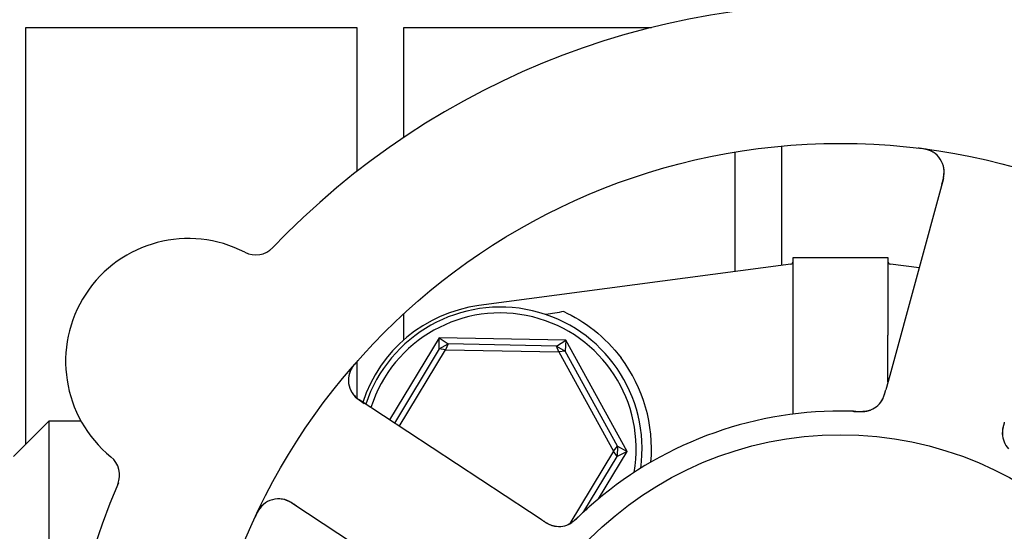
# Model space of a CAD drawing. Header units: inches. Extents: x 5 to 1128, y -85 to 748.
# Tile 654 of 656: x 784.66 to 787.26, y 571.37 to 572.72. Entities that reach past the tile are written whole.
import ezdxf

# ---------------------------------------------------------------- set-up
doc = ezdxf.new("R2010")
doc.units = ezdxf.units.IN
doc.header["$LTSCALE"] = 32
doc.header["$MEASUREMENT"] = 0
doc.layers.add('Visible (ANSI)', color=7, linetype='Continuous', lineweight=30)

msp = doc.modelspace()

# ---------------------------------------------------------------- linework, layer by layer
at = {"layer": 'Visible (ANSI)'}
for p, q in [((784.67313, 571.60244), (784.67313, 572.70353)), ((784.67313, 572.70353), (785.54813, 572.70353)), ((785.54813, 572.70353), (785.54813, 572.32307)), ((785.67313, 572.41372), (785.67313, 572.70353)), ((785.67313, 572.70353), (786.32754, 572.70353)), ((786.67313, 572.07542), (786.67313, 572.39024)), ((786.54813, 572.37419), (786.54813, 572.05878)), ((787.10005, 572.30464), (786.95812, 571.78433)), ((786.70298, 571.92242), (786.70298, 572.09603)), ((786.70298, 572.09603), (786.95298, 572.09603)), ((786.95298, 572.09603), (786.95298, 571.92242)), ((786.69619, 572.07849), (785.87131, 571.96868)), ((787.0356, 572.06839), (786.95976, 572.07849)), ((785.67313, 571.87854), (785.67313, 571.94751)), ((786.7027, 571.6819), (786.7027, 571.89032)), ((786.95325, 571.76651), (786.95325, 571.89032)), ((785.76611, 571.88375), (785.63482, 571.66662)), ((785.76611, 571.88375), (785.79043, 571.86762)), ((785.76673, 571.85457), (785.76611, 571.88375)), ((786.10162, 571.87694), (785.76611, 571.88375)), ((785.76673, 571.85457), (785.79043, 571.86762)), ((785.79043, 571.86762), (785.78351, 571.85214)), ((786.07667, 571.86182), (785.79043, 571.86762)), ((786.07667, 571.86182), (786.10162, 571.87694)), ((786.07667, 571.86182), (786.09982, 571.84782)), ((786.08295, 571.84607), (786.07667, 571.86182)), ((786.10162, 571.87694), (786.09982, 571.84782)), ((786.26349, 571.58298), (786.10162, 571.87694)), ((785.76673, 571.85457), (785.64789, 571.65805)), ((785.66096, 571.64947), (785.78351, 571.85214)), ((785.78351, 571.85214), (785.76673, 571.85457)), ((785.78351, 571.85214), (786.08295, 571.84607)), ((786.09982, 571.84782), (786.08295, 571.84607)), ((786.08295, 571.84607), (786.22742, 571.58371)), ((786.23792, 571.59703), (786.09982, 571.84782)), ((785.54813, 571.82005), (785.54813, 571.72488)), ((786.95812, 571.78433), (786.94761, 571.74583)), ((786.00545, 571.42355), (785.55446, 571.71932)), ((784.64048, 571.56978), (784.73423, 571.66353)), ((784.73423, 571.66353), (784.73423, 569.71603)), ((784.81893, 571.66353), (784.73423, 571.66353)), ((786.22742, 571.58371), (786.1117, 571.39235)), ((786.18805, 571.45821), (786.26349, 571.58298)), ((786.22742, 571.58371), (786.23792, 571.59703)), ((786.23737, 571.56997), (786.22742, 571.58371)), ((786.23792, 571.59703), (786.23737, 571.56997)), ((786.26349, 571.58298), (786.23737, 571.56997)), ((786.23792, 571.59703), (786.26349, 571.58298)), ((786.14914, 571.42407), (786.23737, 571.56997)), ((785.37623, 571.44756), (785.82721, 571.15178)), ((786.0388, 571.40168), (786.00545, 571.42355))]:
    msp.add_line(p, q, dxfattribs=at)
for radius in [1.7075, 0.9375]:
    msp.add_circle((786.82798, 570.68978), radius, dxfattribs=at)
for centre, radius, start, end in [((787.37076, 572.67958), 0.325, 350.66113, 158.82247), ((786.82798, 570.68978), 2.075, 84.99965, 136.48395), ((787.03975, 572.32109), 0.0625, 344.7418, 82.60325), ((785.1033, 571.82088), 0.325, 62.66113, 230.82247), ((785.28126, 572.1651), 0.0625, 242.66113, 316.3534), ((786.69516, 572.08623), 0.00781, 277.58266, 0), ((786.96079, 572.08623), 0.00781, 180, 262.41734), ((785.9208, 571.59696), 0.375, 97.58266, 161.98149), ((785.92798, 571.58978), 0.375, 352.17396, 161.65611), ((785.92798, 571.58978), 0.35938, 350.02465, 162.32065), ((785.58874, 571.77159), 0.0625, 138.88035, 236.7418), ((785.92798, 571.58978), 0.4, 355.00108, 37.02739), ((786.88418, 571.75079), 0.0625, 287.2706, 328.30345), ((786.82798, 570.68978), 1, 89.83299, 131.65061), ((787.31832, 571.63237), 0.0625, 182.31583, 222.22862), ((784.8585, 571.52049), 0.0625, 337.1302, 50.82247), ((786.82798, 570.68978), 2.075, 156.99965, 208.48395), ((785.34195, 571.39529), 0.0625, 56.7418, 154.60325), ((786.08305, 571.4474), 0.0625, 254.31583, 294.22862)]:
    msp.add_arc(centre, radius, start, end, dxfattribs=at)
msp.add_ellipse((788.93781, 572.18774), major_axis=(-4.33091, -0.57653), ratio=0.0429148, start_param=5.4224411, end_param=5.4369311, dxfattribs=at)
for points, knots in [([(787.07334, 572.3738), (787.07286, 572.37409), (787.07224, 572.37446), (787.07006, 572.37567), (787.06829, 572.37657), (787.06454, 572.37814), (787.06285, 572.37878), (787.05869, 572.38015), (787.05607, 572.3809), (787.05107, 572.3821), (787.04867, 572.3826), (787.04365, 572.3835), (787.041, 572.3839), (787.03682, 572.38446), (787.03523, 572.38466), (787.03361, 572.38485)], [0.10313051, 0.10313051, 0.10313051, 0.10313051, 0.11603195, 0.11603195, 0.14472133, 0.14472133, 0.16305354, 0.16305354, 0.18481804, 0.18481804, 0.20320409, 0.20320409, 0.22373688, 0.22373688, 0.23709217, 0.23709217, 0.23709217, 0.23709217]), ([(787.09571, 572.28874), (787.09587, 572.28934), (787.09604, 572.28994), (787.09657, 572.29191), (787.09694, 572.29328), (787.09866, 572.29982), (787.09982, 572.30487), (787.10119, 572.31295), (787.10157, 572.31634), (787.10203, 572.3249), (787.10157, 572.33008), (787.10097, 572.33362), (787.10091, 572.33396), (787.10085, 572.33427)], [0, 0, 0, 0, 0.00480624, 0.00480624, 0.01589597, 0.01589597, 0.05833405, 0.05833405, 0.09384638, 0.09384638, 0.15340885, 0.15340885, 0.16065924, 0.16065924, 0.16065924, 0.16065924]), ([(786.09584, 571.95285), (786.12158, 571.94095), (786.14978, 571.92437), (786.2025, 571.88262), (786.22707, 571.8575), (786.24732, 571.83066)], [0.44734115, 0.44734115, 0.44734115, 0.44734115, 0.70623872, 0.70623872, 0.9622765, 0.9622765, 0.9622765, 0.9622765]), ([(786.7027, 571.89032), (786.7027, 571.89041), (786.7027, 571.89051), (786.7027, 571.89087), (786.7027, 571.89113), (786.7027, 571.89181), (786.7027, 571.89221), (786.70271, 571.89379), (786.70271, 571.89496), (786.70274, 571.89882), (786.70277, 571.90133), (786.70283, 571.90543), (786.70285, 571.90672), (786.70287, 571.90796)], [0.065326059, 0.065326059, 0.065326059, 0.065326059, 0.065886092, 0.065886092, 0.067505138, 0.067505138, 0.069967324, 0.069967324, 0.077104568, 0.077104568, 0.093330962, 0.093330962, 0.101340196, 0.101340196, 0.101340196, 0.101340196]), ([(786.95308, 571.90796), (786.95314, 571.90379), (786.95321, 571.89935), (786.95325, 571.89379), (786.95325, 571.8931), (786.95325, 571.89203), (786.95325, 571.89166), (786.95325, 571.89105), (786.95325, 571.89081), (786.95325, 571.89049), (786.95325, 571.89041), (786.95325, 571.89032)], [0.027184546, 0.027184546, 0.027184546, 0.027184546, 0.056924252, 0.056924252, 0.061161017, 0.061161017, 0.063446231, 0.063446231, 0.064876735, 0.064876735, 0.065401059, 0.065401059, 0.065401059, 0.065401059]), ([(785.55112, 571.82344), (785.55058, 571.82283), (785.55004, 571.82223), (785.54778, 571.81966), (785.54601, 571.8176), (785.54284, 571.81372), (785.54143, 571.8119), (785.53845, 571.80786), (785.53689, 571.80557), (785.53454, 571.80181), (785.53364, 571.80024), (785.53204, 571.79724), (785.53135, 571.79579), (785.53009, 571.7929), (785.52954, 571.79146), (785.52893, 571.78966), (785.52876, 571.78914), (785.52863, 571.78871)], [0, 0, 0, 0, 0.00673636, 0.00673636, 0.02806078, 0.02806078, 0.0453371, 0.0453371, 0.06652159, 0.06652159, 0.08352225, 0.08352225, 0.10158901, 0.10158901, 0.12223493, 0.12223493, 0.13206643, 0.13206643, 0.13206643, 0.13206643]), ([(785.53397, 571.74148), (785.5343, 571.74089), (785.53473, 571.74018), (785.53653, 571.73733), (785.53798, 571.7353), (785.5425, 571.73009), (785.54557, 571.72703), (785.55197, 571.72162), (785.55511, 571.71922), (785.55994, 571.71582), (785.5614, 571.71482), (785.56462, 571.71266), (785.56642, 571.71148), (785.56819, 571.71032)], [0.11682073, 0.11682073, 0.11682073, 0.11682073, 0.13209763, 0.13209763, 0.17640845, 0.17640845, 0.22121697, 0.22121697, 0.25582457, 0.25582457, 0.27005755, 0.27005755, 0.2865375, 0.2865375, 0.2865375, 0.2865375]), ([(786.93329, 571.71213), (786.93346, 571.71235), (786.93364, 571.71259), (786.93433, 571.71352), (786.93487, 571.71427), (786.93634, 571.71647), (786.93728, 571.718), (786.93987, 571.72268), (786.9414, 571.72611), (786.94376, 571.73248), (786.94469, 571.73543), (786.94552, 571.73827)], [0.094581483, 0.094581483, 0.094581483, 0.094581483, 0.09763665, 0.09763665, 0.105884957, 0.105884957, 0.120706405, 0.120706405, 0.149461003, 0.149461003, 0.172558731, 0.172558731, 0.172558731, 0.172558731]), ([(786.93684, 571.71712), (786.93684, 571.71712), (786.93684, 571.71712), (786.93686, 571.71715), (786.9369, 571.71721), (786.93707, 571.71749), (786.93724, 571.71775), (786.938, 571.71901), (786.93897, 571.72071), (786.94016, 571.72317), (786.94045, 571.72381), (786.94201, 571.72732), (786.94317, 571.73049), (786.94491, 571.73617), (786.94543, 571.73795), (786.94622, 571.74076), (786.94649, 571.74174), (786.94704, 571.74372), (786.94732, 571.74475), (786.9476, 571.74577)], [0.05598665, 0.05598665, 0.05598665, 0.05598665, 0.056873, 0.056873, 0.0600697, 0.0600697, 0.06858048, 0.06858048, 0.09786866, 0.09786866, 0.10758076, 0.10758076, 0.14991048, 0.14991048, 0.16694482, 0.16694482, 0.17567446, 0.17567446, 0.18444701, 0.18444701, 0.18444701, 0.18444701]), ([(786.86849, 571.68896), (786.8605, 571.68927), (786.84921, 571.6896), (786.83928, 571.68972), (786.83638, 571.68975), (786.83356, 571.68977), (786.83089, 571.68978)], [0.48416631, 0.48416631, 0.48416631, 0.48416631, 0.88318571, 0.88318571, 0.88318571, 1, 1, 1, 1]), ([(786.86038, 571.68925), (786.86365, 571.68915), (786.86689, 571.68903), (786.87287, 571.68889), (786.8756, 571.68886), (786.8807, 571.6889), (786.88311, 571.68896), (786.88704, 571.68914), (786.88866, 571.68924), (786.89217, 571.68954), (786.89399, 571.68974), (786.89724, 571.6902), (786.89866, 571.69045), (786.9019, 571.69111), (786.9035, 571.69153), (786.90626, 571.69238), (786.90749, 571.69282), (786.90852, 571.69323)], [0, 0, 0, 0, 0.02532919, 0.02532919, 0.04592781, 0.04592781, 0.06431613, 0.06431613, 0.07801539, 0.07801539, 0.09688899, 0.09688899, 0.1175537, 0.1175537, 0.15067695, 0.15067695, 0.17984281, 0.17984281, 0.17984281, 0.17984281]), ([(786.86849, 571.68896), (786.8694, 571.68892), (786.87029, 571.68888), (786.87211, 571.68881), (786.87302, 571.68878), (786.87637, 571.68866), (786.87887, 571.6886), (786.88377, 571.6886), (786.88623, 571.68867), (786.88992, 571.68888), (786.89131, 571.689), (786.89453, 571.68935), (786.89623, 571.68961), (786.89882, 571.69011), (786.89984, 571.69034), (786.9018, 571.69083), (786.90274, 571.69111), (786.90344, 571.69132), (786.90356, 571.69136), (786.90356, 571.69136)], [0, 0, 0, 0, 0.00712604, 0.00712604, 0.01419238, 0.01419238, 0.03284312, 0.03284312, 0.05207098, 0.05207098, 0.06472354, 0.06472354, 0.08419423, 0.08419423, 0.09866358, 0.09866358, 0.11516786, 0.11516786, 0.12167905, 0.12167905, 0.12167905, 0.12167905]), ([(787.26112, 571.66016), (787.26086, 571.65923), (787.26061, 571.65828), (787.26011, 571.65644), (787.25987, 571.65554), (787.25917, 571.65292), (787.25874, 571.65124), (787.25808, 571.64853), (787.25783, 571.64745), (787.25693, 571.64333), (787.2565, 571.6407), (787.25601, 571.63668), (787.25586, 571.63465), (787.25583, 571.63162), (787.25584, 571.63079), (787.25588, 571.62957), (787.2559, 571.62911), (787.25591, 571.6289), (787.25591, 571.62888), (787.25591, 571.62888)], [0, 0, 0, 0, 0.00805947, 0.00805947, 0.01607833, 0.01607833, 0.0318321, 0.0318321, 0.04288224, 0.04288224, 0.07619177, 0.07619177, 0.108399, 0.108399, 0.1204764, 0.1204764, 0.12953115, 0.12953115, 0.13163232, 0.13163232, 0.13163232, 0.13163232]), ([(787.25902, 571.6523), (787.25876, 571.65128), (787.25851, 571.65025), (787.25757, 571.6462), (787.25696, 571.64307), (787.25617, 571.63713), (787.25596, 571.63424), (787.25594, 571.62978), (787.256, 571.62809), (787.25618, 571.62582), (787.25625, 571.62514), (787.25634, 571.62437), (787.25635, 571.62422), (787.25637, 571.62409)], [0.01683363, 0.01683363, 0.01683363, 0.01683363, 0.024996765, 0.024996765, 0.048690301, 0.048690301, 0.071674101, 0.071674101, 0.086017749, 0.086017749, 0.092484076, 0.092484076, 0.093980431, 0.093980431, 0.093980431, 0.093980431]), ([(785.39001, 571.43852), (785.38949, 571.43886), (785.38897, 571.4392), (785.38726, 571.44032), (785.38608, 571.44109), (785.38039, 571.44475), (785.37594, 571.44741), (785.36868, 571.45121), (785.36557, 571.45262), (785.35757, 571.4557), (785.3525, 571.45687), (785.34895, 571.45739), (785.3486, 571.45743), (785.34829, 571.45747)], [0, 0, 0, 0, 0.00480624, 0.00480624, 0.01589597, 0.01589597, 0.05833406, 0.05833406, 0.09384639, 0.09384639, 0.15340885, 0.15340885, 0.16065924, 0.16065924, 0.16065924, 0.16065924]), ([(785.3022, 571.44353), (785.30177, 571.44316), (785.30123, 571.44269), (785.29941, 571.44099), (785.298, 571.43958), (785.29536, 571.4365), (785.29423, 571.43509), (785.29163, 571.43156), (785.29012, 571.4293), (785.28743, 571.42491), (785.28621, 571.42278), (785.2838, 571.41829), (785.2826, 571.41589), (785.28077, 571.41208), (785.2801, 571.41064), (785.27941, 571.40916)], [0.10313051, 0.10313051, 0.10313051, 0.10313051, 0.11603194, 0.11603194, 0.14472132, 0.14472132, 0.16305353, 0.16305353, 0.18481803, 0.18481803, 0.20320409, 0.20320409, 0.22373688, 0.22373688, 0.23709216, 0.23709216, 0.23709216, 0.23709216]), ([(786.16339, 571.43699), (786.15621, 571.43061), (786.14739, 571.42251), (786.14029, 571.41579), (786.13867, 571.41425), (786.13719, 571.41284), (786.13584, 571.41155)], [0, 0, 0, 0, 0.41999651, 0.41999651, 0.41999651, 0.51583384, 0.51583384, 0.51583384, 0.51583384]), ([(786.03894, 571.40159), (786.03975, 571.40106), (786.04057, 571.40052), (786.04216, 571.39948), (786.04295, 571.39897), (786.04522, 571.3975), (786.04669, 571.39657), (786.04906, 571.39511), (786.05001, 571.39454), (786.05365, 571.3924), (786.05601, 571.39118), (786.05969, 571.38947), (786.06158, 571.38871), (786.06445, 571.38774), (786.06524, 571.38749), (786.06641, 571.38715), (786.06685, 571.38703), (786.06706, 571.38698), (786.06708, 571.38697), (786.06708, 571.38697)], [0, 0, 0, 0, 0.00805947, 0.00805947, 0.01607833, 0.01607833, 0.0318321, 0.0318321, 0.04288224, 0.04288224, 0.07619177, 0.07619177, 0.108399, 0.108399, 0.12047641, 0.12047641, 0.12953115, 0.12953115, 0.13163232, 0.13163232, 0.13163232, 0.13163232]), ([(786.04577, 571.39716), (786.04665, 571.3966), (786.04755, 571.39604), (786.05112, 571.3939), (786.0539, 571.39236), (786.05932, 571.38976), (786.06199, 571.38867), (786.06623, 571.38727), (786.06786, 571.38681), (786.07007, 571.38628), (786.07074, 571.38613), (786.0715, 571.38598), (786.07164, 571.38595), (786.07178, 571.38592)], [0.016833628, 0.016833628, 0.016833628, 0.016833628, 0.024996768, 0.024996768, 0.048690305, 0.048690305, 0.071674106, 0.071674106, 0.086017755, 0.086017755, 0.092484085, 0.092484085, 0.093980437, 0.093980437, 0.093980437, 0.093980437]), ([(786.10274, 571.38808), (786.10324, 571.38826), (786.10376, 571.38846), (786.10519, 571.38902), (786.10616, 571.38944), (786.10775, 571.3902), (786.10816, 571.39041), (786.10982, 571.39126), (786.11123, 571.39204), (786.11419, 571.39388), (786.11565, 571.39484), (786.11835, 571.39675), (786.1195, 571.3976), (786.12274, 571.40009), (786.12499, 571.40192), (786.12909, 571.40544), (786.13098, 571.40712), (786.13525, 571.41102), (786.13761, 571.41325), (786.14053, 571.41601), (786.1411, 571.41655), (786.14166, 571.41709)], [0.13529989, 0.13529989, 0.13529989, 0.13529989, 0.15041637, 0.15041637, 0.17862377, 0.17862377, 0.18801437, 0.18801437, 0.21370501, 0.21370501, 0.23365387, 0.23365387, 0.24706173, 0.24706173, 0.26969876, 0.26969876, 0.28871805, 0.28871805, 0.31389266, 0.31389266, 0.3199487, 0.3199487, 0.3199487, 0.3199487]), ([(786.10791, 571.39005), (786.10791, 571.39005), (786.10798, 571.39008), (786.10834, 571.39024), (786.10877, 571.39043), (786.10995, 571.39101), (786.11076, 571.39142), (786.11323, 571.39278), (786.11506, 571.39389), (786.1183, 571.39614), (786.11966, 571.39714), (786.12208, 571.39905), (786.12312, 571.39989), (786.12583, 571.4022), (786.12755, 571.40373), (786.13105, 571.40696), (786.13286, 571.40868), (786.13499, 571.41073), (786.13538, 571.41111), (786.13578, 571.41149)], [0.07093315, 0.07093315, 0.07093315, 0.07093315, 0.07636583, 0.07636583, 0.08666451, 0.08666451, 0.09983228, 0.09983228, 0.12422953, 0.12422953, 0.14000404, 0.14000404, 0.15098747, 0.15098747, 0.16837574, 0.16837574, 0.18725582, 0.18725582, 0.19162474, 0.19162474, 0.19162474, 0.19162474])]:
    msp.add_open_spline(points, degree=3, knots=knots, dxfattribs=at)
for points in [[(786.70287, 571.90796), (786.70294, 571.91278), (786.70298, 571.91761), (786.70298, 571.92242)], [(786.95298, 571.92242), (786.95298, 571.91744), (786.95301, 571.91262), (786.95308, 571.90796)]]:
    msp.add_open_spline(points, degree=3, dxfattribs=at)

doc.saveas('drawing.dxf')
